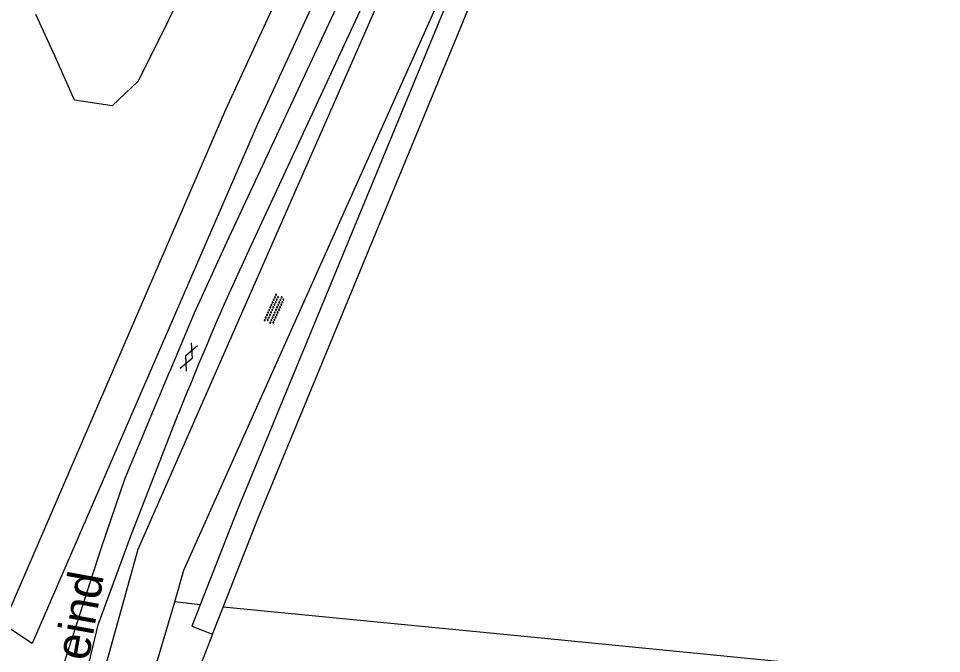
# Model space of a CAD drawing. Extents: x 133000 to 136000, y 400500 to 403500.
# Drawn here: x 134765.4 to 134831.8, y 402527.2 to 402572.9 of the extents above; entities that cross this region are included whole.
import ezdxf

# ---------------------------------------------------------------- set-up
doc = ezdxf.new("R2010")
doc.units = 0
for name, color, linetype in [('gg-anno-openbare ruimte label', 7, 'Continuous'), ('gg-knt-bovenkant onderkant talud', 7, 'Continuous'), ('gg-knt-onverhard', 7, 'Continuous'), ('gg-knt-verharding', 7, 'Continuous'), ('gg-kntw-bovenkant insteek waterloop', 7, 'Continuous'), ('gt-grn-groengrens', 7, 'Continuous'), ('gt-symb-gesloten verharding', 7, 'Continuous'), ('gt-symb-overige verharding', 7, 'Continuous'), ('gx-grn-maaiveld', 7, 'Continuous')]:
    doc.layers.add(name, color=color, linetype=linetype)

# ---------------------------------------------------------------- blocks, each defined once
blk = doc.blocks.new('gt0-GESVH1')
at = {"layer": 'gt-symb-gesloten verharding'}
for p, q in [((-0.992, -0.261), (0.008, 0.239)), ((0.008, -0.261), (-0.992, 0.239)), ((0.008, 0.239), (1.008, -0.261)), ((1.008, 0.239), (0.008, -0.261))]:
    blk.add_line(p, q, dxfattribs=at)
blk = doc.blocks.new('gt0-OVH')
at = {"layer": 'gt-symb-overige verharding'}
for points in [[(-0.972, 0.298), (-0.967, 0.308), (-0.965, 0.319), (-0.966, 0.33), (-0.971, 0.34), (-0.978, 0.348), (-0.988, 0.353), (-0.999, 0.355), (-1.01, 0.354), (-1.02, 0.349), (-1.028, 0.342), (-1.033, 0.332), (-1.035, 0.321), (-1.034, 0.31), (-1.029, 0.3), (-1.022, 0.292), (-1.012, 0.287), (-1.001, 0.285), (-0.99, 0.286), (-0.98, 0.291)], [(-0.872, 0.106), (-0.867, 0.116), (-0.865, 0.126), (-0.866, 0.137), (-0.871, 0.147), (-0.878, 0.156), (-0.888, 0.161), (-0.899, 0.163), (-0.91, 0.162), (-0.92, 0.157), (-0.928, 0.15), (-0.933, 0.14), (-0.935, 0.129), (-0.934, 0.118), (-0.929, 0.108), (-0.922, 0.1), (-0.912, 0.095), (-0.901, 0.092), (-0.89, 0.094), (-0.88, 0.098)], [(-0.772, 0.298), (-0.767, 0.308), (-0.765, 0.319), (-0.766, 0.33), (-0.771, 0.34), (-0.778, 0.348), (-0.788, 0.353), (-0.799, 0.355), (-0.81, 0.354), (-0.82, 0.349), (-0.828, 0.342), (-0.833, 0.332), (-0.835, 0.321), (-0.834, 0.31), (-0.829, 0.3), (-0.822, 0.292), (-0.812, 0.287), (-0.801, 0.285), (-0.79, 0.286), (-0.78, 0.291)], [(-0.672, 0.106), (-0.667, 0.116), (-0.665, 0.126), (-0.666, 0.137), (-0.671, 0.147), (-0.678, 0.156), (-0.688, 0.161), (-0.699, 0.163), (-0.71, 0.162), (-0.72, 0.157), (-0.728, 0.15), (-0.733, 0.14), (-0.735, 0.129), (-0.734, 0.118), (-0.729, 0.108), (-0.722, 0.1), (-0.712, 0.095), (-0.701, 0.092), (-0.69, 0.094), (-0.68, 0.098)], [(-0.572, 0.298), (-0.567, 0.308), (-0.565, 0.319), (-0.566, 0.33), (-0.571, 0.34), (-0.578, 0.348), (-0.588, 0.353), (-0.599, 0.355), (-0.61, 0.354), (-0.62, 0.349), (-0.628, 0.342), (-0.633, 0.332), (-0.635, 0.321), (-0.634, 0.31), (-0.629, 0.3), (-0.622, 0.292), (-0.612, 0.287), (-0.601, 0.285), (-0.59, 0.286), (-0.58, 0.291)], [(-0.472, 0.106), (-0.467, 0.116), (-0.465, 0.126), (-0.466, 0.137), (-0.471, 0.147), (-0.478, 0.156), (-0.488, 0.161), (-0.499, 0.163), (-0.51, 0.162), (-0.52, 0.157), (-0.528, 0.15), (-0.533, 0.14), (-0.535, 0.129), (-0.534, 0.118), (-0.529, 0.108), (-0.522, 0.1), (-0.512, 0.095), (-0.501, 0.092), (-0.49, 0.094), (-0.48, 0.098)], [(-0.372, 0.298), (-0.367, 0.308), (-0.365, 0.319), (-0.366, 0.33), (-0.371, 0.34), (-0.378, 0.348), (-0.388, 0.353), (-0.399, 0.355), (-0.41, 0.354), (-0.42, 0.349), (-0.428, 0.342), (-0.433, 0.332), (-0.435, 0.321), (-0.434, 0.31), (-0.429, 0.3), (-0.422, 0.292), (-0.412, 0.287), (-0.401, 0.285), (-0.39, 0.286), (-0.38, 0.291)], [(-0.272, 0.106), (-0.267, 0.116), (-0.265, 0.126), (-0.266, 0.137), (-0.271, 0.147), (-0.278, 0.156), (-0.288, 0.161), (-0.299, 0.163), (-0.31, 0.162), (-0.32, 0.157), (-0.328, 0.15), (-0.333, 0.14), (-0.335, 0.129), (-0.334, 0.118), (-0.329, 0.108), (-0.322, 0.1), (-0.312, 0.095), (-0.301, 0.092), (-0.29, 0.094), (-0.28, 0.098)], [(-0.172, 0.298), (-0.167, 0.308), (-0.165, 0.319), (-0.166, 0.33), (-0.171, 0.34), (-0.178, 0.348), (-0.188, 0.353), (-0.199, 0.355), (-0.21, 0.354), (-0.22, 0.349), (-0.228, 0.342), (-0.233, 0.332), (-0.235, 0.321), (-0.234, 0.31), (-0.229, 0.3), (-0.222, 0.292), (-0.212, 0.287), (-0.201, 0.285), (-0.19, 0.286), (-0.18, 0.291)], [(-0.072, 0.106), (-0.067, 0.116), (-0.065, 0.126), (-0.066, 0.137), (-0.071, 0.147), (-0.078, 0.156), (-0.088, 0.161), (-0.099, 0.163), (-0.11, 0.162), (-0.12, 0.157), (-0.128, 0.15), (-0.133, 0.14), (-0.135, 0.129), (-0.134, 0.118), (-0.129, 0.108), (-0.122, 0.1), (-0.112, 0.095), (-0.101, 0.092), (-0.09, 0.094), (-0.08, 0.098)], [(0.028, 0.298), (0.033, 0.308), (0.035, 0.319), (0.034, 0.33), (0.029, 0.34), (0.022, 0.348), (0.012, 0.353), (0.001, 0.355), (-0.01, 0.354), (-0.02, 0.349), (-0.028, 0.342), (-0.033, 0.332), (-0.035, 0.321), (-0.034, 0.31), (-0.029, 0.3), (-0.022, 0.292), (-0.012, 0.287), (-0.001, 0.285), (0.01, 0.286), (0.02, 0.291)], [(0.128, 0.106), (0.133, 0.116), (0.135, 0.126), (0.134, 0.137), (0.129, 0.147), (0.122, 0.156), (0.112, 0.161), (0.101, 0.163), (0.09, 0.162), (0.08, 0.157), (0.072, 0.15), (0.067, 0.14), (0.065, 0.129), (0.066, 0.118), (0.071, 0.108), (0.078, 0.1), (0.088, 0.095), (0.099, 0.092), (0.11, 0.094), (0.12, 0.098)], [(0.228, 0.298), (0.233, 0.308), (0.235, 0.319), (0.234, 0.33), (0.229, 0.34), (0.222, 0.348), (0.212, 0.353), (0.201, 0.355), (0.19, 0.354), (0.18, 0.349), (0.172, 0.342), (0.167, 0.332), (0.165, 0.321), (0.166, 0.31), (0.171, 0.3), (0.178, 0.292), (0.188, 0.287), (0.199, 0.285), (0.21, 0.286), (0.22, 0.291)], [(0.328, 0.106), (0.333, 0.116), (0.335, 0.126), (0.334, 0.137), (0.329, 0.147), (0.322, 0.156), (0.312, 0.161), (0.301, 0.163), (0.29, 0.162), (0.28, 0.157), (0.272, 0.15), (0.267, 0.14), (0.265, 0.129), (0.266, 0.118), (0.271, 0.108), (0.278, 0.1), (0.288, 0.095), (0.299, 0.092), (0.31, 0.094), (0.32, 0.098)], [(0.428, 0.298), (0.433, 0.308), (0.435, 0.319), (0.434, 0.33), (0.429, 0.34), (0.422, 0.348), (0.412, 0.353), (0.401, 0.355), (0.39, 0.354), (0.38, 0.349), (0.372, 0.342), (0.367, 0.332), (0.365, 0.321), (0.366, 0.31), (0.371, 0.3), (0.378, 0.292), (0.388, 0.287), (0.399, 0.285), (0.41, 0.286), (0.42, 0.291)], [(0.528, 0.106), (0.533, 0.116), (0.535, 0.126), (0.534, 0.137), (0.529, 0.147), (0.522, 0.156), (0.512, 0.161), (0.501, 0.163), (0.49, 0.162), (0.48, 0.157), (0.472, 0.15), (0.467, 0.14), (0.465, 0.129), (0.466, 0.118), (0.471, 0.108), (0.478, 0.1), (0.488, 0.095), (0.499, 0.092), (0.51, 0.094), (0.52, 0.098)], [(0.628, 0.298), (0.633, 0.308), (0.635, 0.319), (0.634, 0.33), (0.629, 0.34), (0.622, 0.348), (0.612, 0.353), (0.601, 0.355), (0.59, 0.354), (0.58, 0.349), (0.572, 0.342), (0.567, 0.332), (0.565, 0.321), (0.566, 0.31), (0.571, 0.3), (0.578, 0.292), (0.588, 0.287), (0.599, 0.285), (0.61, 0.286), (0.62, 0.291)], [(0.728, 0.106), (0.733, 0.116), (0.735, 0.126), (0.734, 0.137), (0.729, 0.147), (0.722, 0.156), (0.712, 0.161), (0.701, 0.163), (0.69, 0.162), (0.68, 0.157), (0.672, 0.15), (0.667, 0.14), (0.665, 0.129), (0.666, 0.118), (0.671, 0.108), (0.678, 0.1), (0.688, 0.095), (0.699, 0.092), (0.71, 0.094), (0.72, 0.098)], [(0.828, 0.298), (0.833, 0.308), (0.835, 0.319), (0.834, 0.33), (0.829, 0.34), (0.822, 0.348), (0.812, 0.353), (0.801, 0.355), (0.79, 0.354), (0.78, 0.349), (0.772, 0.342), (0.767, 0.332), (0.765, 0.321), (0.766, 0.31), (0.771, 0.3), (0.778, 0.292), (0.788, 0.287), (0.799, 0.285), (0.81, 0.286), (0.82, 0.291)], [(0.928, 0.106), (0.933, 0.116), (0.935, 0.126), (0.934, 0.137), (0.929, 0.147), (0.922, 0.156), (0.912, 0.161), (0.901, 0.163), (0.89, 0.162), (0.88, 0.157), (0.872, 0.15), (0.867, 0.14), (0.865, 0.129), (0.866, 0.118), (0.871, 0.108), (0.878, 0.1), (0.888, 0.095), (0.899, 0.092), (0.91, 0.094), (0.92, 0.098)], [(1.028, 0.298), (1.033, 0.308), (1.035, 0.319), (1.034, 0.33), (1.029, 0.34), (1.022, 0.348), (1.012, 0.353), (1.001, 0.355), (0.99, 0.354), (0.98, 0.349), (0.972, 0.342), (0.967, 0.332), (0.965, 0.321), (0.966, 0.31), (0.971, 0.3), (0.978, 0.292), (0.988, 0.287), (0.999, 0.285), (1.01, 0.286), (1.02, 0.291)], [(-0.972, -0.142), (-0.967, -0.132), (-0.965, -0.121), (-0.966, -0.11), (-0.971, -0.1), (-0.978, -0.092), (-0.988, -0.087), (-0.999, -0.085), (-1.01, -0.086), (-1.02, -0.091), (-1.028, -0.098), (-1.033, -0.108), (-1.035, -0.119), (-1.034, -0.13), (-1.029, -0.14), (-1.022, -0.148), (-1.012, -0.153), (-1.001, -0.155), (-0.99, -0.154), (-0.98, -0.149)], [(-0.872, -0.334), (-0.867, -0.324), (-0.865, -0.314), (-0.866, -0.303), (-0.871, -0.293), (-0.878, -0.284), (-0.888, -0.279), (-0.899, -0.277), (-0.91, -0.278), (-0.92, -0.283), (-0.928, -0.29), (-0.933, -0.3), (-0.935, -0.311), (-0.934, -0.322), (-0.929, -0.332), (-0.922, -0.34), (-0.912, -0.345), (-0.901, -0.348), (-0.89, -0.346), (-0.88, -0.342)], [(-0.772, -0.142), (-0.767, -0.132), (-0.765, -0.121), (-0.766, -0.11), (-0.771, -0.1), (-0.778, -0.092), (-0.788, -0.087), (-0.799, -0.085), (-0.81, -0.086), (-0.82, -0.091), (-0.828, -0.098), (-0.833, -0.108), (-0.835, -0.119), (-0.834, -0.13), (-0.829, -0.14), (-0.822, -0.148), (-0.812, -0.153), (-0.801, -0.155), (-0.79, -0.154), (-0.78, -0.149)], [(-0.672, -0.334), (-0.667, -0.324), (-0.665, -0.314), (-0.666, -0.303), (-0.671, -0.293), (-0.678, -0.284), (-0.688, -0.279), (-0.699, -0.277), (-0.71, -0.278), (-0.72, -0.283), (-0.728, -0.29), (-0.733, -0.3), (-0.735, -0.311), (-0.734, -0.322), (-0.729, -0.332), (-0.722, -0.34), (-0.712, -0.345), (-0.701, -0.348), (-0.69, -0.346), (-0.68, -0.342)], [(-0.572, -0.142), (-0.567, -0.132), (-0.565, -0.121), (-0.566, -0.11), (-0.571, -0.1), (-0.578, -0.092), (-0.588, -0.087), (-0.599, -0.085), (-0.61, -0.086), (-0.62, -0.091), (-0.628, -0.098), (-0.633, -0.108), (-0.635, -0.119), (-0.634, -0.13), (-0.629, -0.14), (-0.622, -0.148), (-0.612, -0.153), (-0.601, -0.155), (-0.59, -0.154), (-0.58, -0.149)], [(-0.472, -0.334), (-0.467, -0.324), (-0.465, -0.314), (-0.466, -0.303), (-0.471, -0.293), (-0.478, -0.284), (-0.488, -0.279), (-0.499, -0.277), (-0.51, -0.278), (-0.52, -0.283), (-0.528, -0.29), (-0.533, -0.3), (-0.535, -0.311), (-0.534, -0.322), (-0.529, -0.332), (-0.522, -0.34), (-0.512, -0.345), (-0.501, -0.348), (-0.49, -0.346), (-0.48, -0.342)], [(-0.372, -0.142), (-0.367, -0.132), (-0.365, -0.121), (-0.366, -0.11), (-0.371, -0.1), (-0.378, -0.092), (-0.388, -0.087), (-0.399, -0.085), (-0.41, -0.086), (-0.42, -0.091), (-0.428, -0.098), (-0.433, -0.108), (-0.435, -0.119), (-0.434, -0.13), (-0.429, -0.14), (-0.422, -0.148), (-0.412, -0.153), (-0.401, -0.155), (-0.39, -0.154), (-0.38, -0.149)], [(-0.272, -0.334), (-0.267, -0.324), (-0.265, -0.314), (-0.266, -0.303), (-0.271, -0.293), (-0.278, -0.284), (-0.288, -0.279), (-0.299, -0.277), (-0.31, -0.278), (-0.32, -0.283), (-0.328, -0.29), (-0.333, -0.3), (-0.335, -0.311), (-0.334, -0.322), (-0.329, -0.332), (-0.322, -0.34), (-0.312, -0.345), (-0.301, -0.348), (-0.29, -0.346), (-0.28, -0.342)], [(-0.172, -0.142), (-0.167, -0.132), (-0.165, -0.121), (-0.166, -0.11), (-0.171, -0.1), (-0.178, -0.092), (-0.188, -0.087), (-0.199, -0.085), (-0.21, -0.086), (-0.22, -0.091), (-0.228, -0.098), (-0.233, -0.108), (-0.235, -0.119), (-0.234, -0.13), (-0.229, -0.14), (-0.222, -0.148), (-0.212, -0.153), (-0.201, -0.155), (-0.19, -0.154), (-0.18, -0.149)], [(-0.072, -0.334), (-0.067, -0.324), (-0.065, -0.314), (-0.066, -0.303), (-0.071, -0.293), (-0.078, -0.284), (-0.088, -0.279), (-0.099, -0.277), (-0.11, -0.278), (-0.12, -0.283), (-0.128, -0.29), (-0.133, -0.3), (-0.135, -0.311), (-0.134, -0.322), (-0.129, -0.332), (-0.122, -0.34), (-0.112, -0.345), (-0.101, -0.348), (-0.09, -0.346), (-0.08, -0.342)], [(0.028, -0.142), (0.033, -0.132), (0.035, -0.121), (0.034, -0.11), (0.029, -0.1), (0.022, -0.092), (0.012, -0.087), (0.001, -0.085), (-0.01, -0.086), (-0.02, -0.091), (-0.028, -0.098), (-0.033, -0.108), (-0.035, -0.119), (-0.034, -0.13), (-0.029, -0.14), (-0.022, -0.148), (-0.012, -0.153), (-0.001, -0.155), (0.01, -0.154), (0.02, -0.149)], [(0.128, -0.334), (0.133, -0.324), (0.135, -0.314), (0.134, -0.303), (0.129, -0.293), (0.122, -0.284), (0.112, -0.279), (0.101, -0.277), (0.09, -0.278), (0.08, -0.283), (0.072, -0.29), (0.067, -0.3), (0.065, -0.311), (0.066, -0.322), (0.071, -0.332), (0.078, -0.34), (0.088, -0.345), (0.099, -0.348), (0.11, -0.346), (0.12, -0.342)], [(0.228, -0.142), (0.233, -0.132), (0.235, -0.121), (0.234, -0.11), (0.229, -0.1), (0.222, -0.092), (0.212, -0.087), (0.201, -0.085), (0.19, -0.086), (0.18, -0.091), (0.172, -0.098), (0.167, -0.108), (0.165, -0.119), (0.166, -0.13), (0.171, -0.14), (0.178, -0.148), (0.188, -0.153), (0.199, -0.155), (0.21, -0.154), (0.22, -0.149)], [(0.328, -0.334), (0.333, -0.324), (0.335, -0.314), (0.334, -0.303), (0.329, -0.293), (0.322, -0.284), (0.312, -0.279), (0.301, -0.277), (0.29, -0.278), (0.28, -0.283), (0.272, -0.29), (0.267, -0.3), (0.265, -0.311), (0.266, -0.322), (0.271, -0.332), (0.278, -0.34), (0.288, -0.345), (0.299, -0.348), (0.31, -0.346), (0.32, -0.342)], [(0.428, -0.142), (0.433, -0.132), (0.435, -0.121), (0.434, -0.11), (0.429, -0.1), (0.422, -0.092), (0.412, -0.087), (0.401, -0.085), (0.39, -0.086), (0.38, -0.091), (0.372, -0.098), (0.367, -0.108), (0.365, -0.119), (0.366, -0.13), (0.371, -0.14), (0.378, -0.148), (0.388, -0.153), (0.399, -0.155), (0.41, -0.154), (0.42, -0.149)], [(0.528, -0.334), (0.533, -0.324), (0.535, -0.314), (0.534, -0.303), (0.529, -0.293), (0.522, -0.284), (0.512, -0.279), (0.501, -0.277), (0.49, -0.278), (0.48, -0.283), (0.472, -0.29), (0.467, -0.3), (0.465, -0.311), (0.466, -0.322), (0.471, -0.332), (0.478, -0.34), (0.488, -0.345), (0.499, -0.348), (0.51, -0.346), (0.52, -0.342)], [(0.628, -0.142), (0.633, -0.132), (0.635, -0.121), (0.634, -0.11), (0.629, -0.1), (0.622, -0.092), (0.612, -0.087), (0.601, -0.085), (0.59, -0.086), (0.58, -0.091), (0.572, -0.098), (0.567, -0.108), (0.565, -0.119), (0.566, -0.13), (0.571, -0.14), (0.578, -0.148), (0.588, -0.153), (0.599, -0.155), (0.61, -0.154), (0.62, -0.149)], [(0.728, -0.334), (0.733, -0.324), (0.735, -0.314), (0.734, -0.303), (0.729, -0.293), (0.722, -0.284), (0.712, -0.279), (0.701, -0.277), (0.69, -0.278), (0.68, -0.283), (0.672, -0.29), (0.667, -0.3), (0.665, -0.311), (0.666, -0.322), (0.671, -0.332), (0.678, -0.34), (0.688, -0.345), (0.699, -0.348), (0.71, -0.346), (0.72, -0.342)], [(0.828, -0.142), (0.833, -0.132), (0.835, -0.121), (0.834, -0.11), (0.829, -0.1), (0.822, -0.092), (0.812, -0.087), (0.801, -0.085), (0.79, -0.086), (0.78, -0.091), (0.772, -0.098), (0.767, -0.108), (0.765, -0.119), (0.766, -0.13), (0.771, -0.14), (0.778, -0.148), (0.788, -0.153), (0.799, -0.155), (0.81, -0.154), (0.82, -0.149)], [(0.928, -0.334), (0.933, -0.324), (0.935, -0.314), (0.934, -0.303), (0.929, -0.293), (0.922, -0.284), (0.912, -0.279), (0.901, -0.277), (0.89, -0.278), (0.88, -0.283), (0.872, -0.29), (0.867, -0.3), (0.865, -0.311), (0.866, -0.322), (0.871, -0.332), (0.878, -0.34), (0.888, -0.345), (0.899, -0.348), (0.91, -0.346), (0.92, -0.342)], [(1.028, -0.142), (1.033, -0.132), (1.035, -0.121), (1.034, -0.11), (1.029, -0.1), (1.022, -0.092), (1.012, -0.087), (1.001, -0.085), (0.99, -0.086), (0.98, -0.091), (0.972, -0.098), (0.967, -0.108), (0.965, -0.119), (0.966, -0.13), (0.971, -0.14), (0.978, -0.148), (0.988, -0.153), (0.999, -0.155), (1.01, -0.154), (1.02, -0.149)]]:
    blk.add_lwpolyline(points, close=True, dxfattribs=at)

msp = doc.modelspace()

# ---------------------------------------------------------------- linework, layer by layer
at = {"layer": 'gg-knt-bovenkant onderkant talud'}
msp.add_lwpolyline([(134792.401, 402608.541), (134789.188, 402598.837), (134780.653, 402581.778), (134774.027, 402568.434), (134772.162, 402566.658), (134769.459, 402567.053), (134768.053, 402570.208), (134766.66, 402573.217)], dxfattribs=at)
at = {"layer": 'gg-knt-onverhard'}
msp.add_line((134774.531, 402523.741), (134776.653, 402530.947), dxfattribs=at)
for points in [[(134926.451, 402882.65), (134924.451, 402877.09), (134911.492, 402835.9), (134904.79, 402818.48), (134853.721, 402707.801), (134796.982, 402587.131), (134774.002, 402534.711), (134771.072, 402524.181)], [(134776.653, 402530.947), (134777.322, 402533.221), (134800.681, 402585.481), (134857.932, 402706.95), (134864.462, 402720.951)]]:
    msp.add_lwpolyline(points, dxfattribs=at)
at = {"layer": 'gg-knt-verharding'}
for points in [[(134926.04, 402882.7), (134923.772, 402877.85), (134912.581, 402840.72), (134908.452, 402829.13), (134904.631, 402819.49), (134853.22, 402708.04), (134796.521, 402587.611), (134781.828, 402555.915)], [(134765.425, 402513.868), (134766.152, 402516.106), (134766.412, 402516.278), (134767.088, 402519.942), (134768.805, 402526.841), (134771.379, 402534.849), (134773.092, 402539.845), (134776.298, 402547.551)], [(134771.16, 402529.293), (134773.464, 402535.626), (134776.913, 402544.455)], [(134769.564, 402515.754), (134767.976, 402515.966), (134769.319, 402521.652), (134771.16, 402529.293)]]:
    msp.add_lwpolyline(points, dxfattribs=at)
msp.add_arc((134969.99, 402468.432), 207.505, 155.06454, 158.50811, dxfattribs=at)
at = {"layer": 'gg-kntw-bovenkant insteek waterloop'}
msp.add_line((134779.366, 402528.613), (134780.135, 402530.571), dxfattribs=at)
for points in [[(134864.806, 402720.79), (134818.845, 402621.64), (134799.635, 402582.349), (134781.151, 402537.533), (134778.481, 402530.739)], [(134780.135, 402530.571), (134782.635, 402536.935), (134801.095, 402581.691), (134820.391, 402620.93), (134866.37, 402720.074)], [(134778.481, 402530.739), (134777.876, 402529.199), (134779.366, 402528.613)]]:
    msp.add_lwpolyline(points, dxfattribs=at)
at = {"layer": 'gt-grn-groengrens'}
msp.add_line((134778.481, 402530.739), (134776.653, 402530.947), dxfattribs=at)
msp.add_lwpolyline([(134893.014, 402515.862), (134891.729, 402516.029), (134870.549, 402520.138), (134834.872, 402525.178), (134801.551, 402528.471), (134780.135, 402530.571)], dxfattribs=at)
at = {"layer": 'gx-grn-maaiveld'}
msp.add_line((134779.366, 402528.613), (134778.355, 402526.034), dxfattribs=at)
for points in [[(134917.28, 402875.244), (134915.648, 402870.591), (134909.785, 402852.952), (134906.817, 402843.392), (134903.669, 402835.052), (134902.017, 402829.515), (134899.866, 402824.396), (134897.572, 402818.428), (134895.054, 402812.662), (134890.649, 402803.544), (134879.042, 402777.72), (134857.899, 402731.853), (134845.177, 402704.604), (134829.781, 402671.118), (134819.519, 402649.77), (134816.434, 402643.353), (134794.264, 402596.652), (134780.309, 402566.371), (134764.307, 402529.323), (134764.774, 402529.019)], [(134904.394, 402828.664), (134902.205, 402823.455), (134899.905, 402817.471), (134897.345, 402811.609), (134892.934, 402802.479), (134881.336, 402776.676), (134859.126, 402728.521), (134847.464, 402703.544), (134832.062, 402670.045), (134825.107, 402655.577), (134818.709, 402642.266), (134796.548, 402595.584), (134782.611, 402565.342), (134766.404, 402527.957), (134764.774, 402529.019)], [(134906.741, 402829.1), (134903.22, 402820.21), (134851.702, 402708.68), (134795.071, 402588.321), (134780.368, 402556.823), (134778.053, 402551.726), (134776.298, 402547.551)]]:
    msp.add_lwpolyline(points, dxfattribs=at)

# ---------------------------------------------------------------- block references
at = {"layer": 'gt-symb-gesloten verharding', "rotation": 66.97450799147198}
msp.add_blockref('gt0-GESVH1', (134777.661, 402548.571), dxfattribs=at)
at = {"layer": 'gt-symb-overige verharding', "rotation": 65.92116276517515}
msp.add_blockref('gt0-OVH', (134783.825, 402552.008), dxfattribs=at)

# ---------------------------------------------------------------- texts
at = {"layer": 'gg-anno-openbare ruimte label'}
msp.add_text('Moleneind', height=2.5, rotation=79.7, dxfattribs=at).set_placement((134768.809, 402517.673))

doc.saveas('drawing.dxf')
